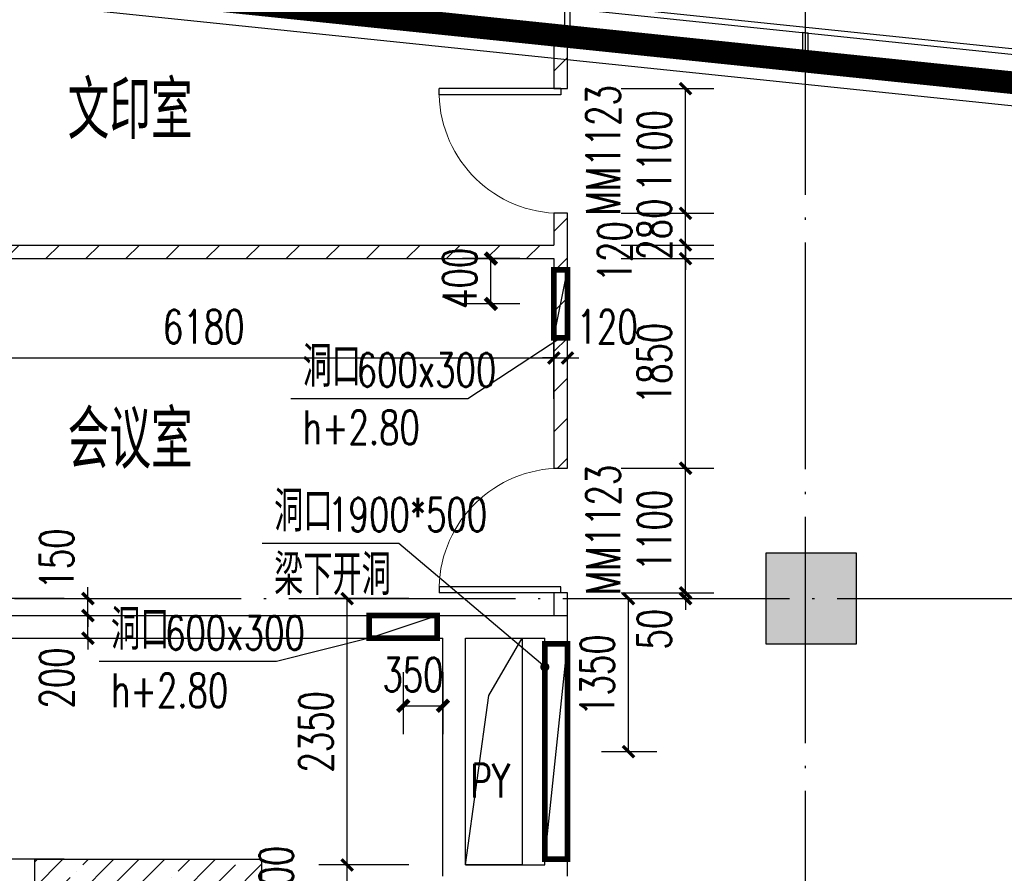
# Model space of a CAD drawing. Extents: x 797781 to 1255204, y 21234 to 1024248.
# Tile 330 of 656: x 897975 to 906662, y 389500 to 397033. Entities that reach past the tile are written whole.
import ezdxf

# ---------------------------------------------------------------- set-up
doc = ezdxf.new("R2010")
doc.units = 0
doc.header["$LTSCALE"] = 1000
doc.header["$MEASUREMENT"] = 0
doc.linetypes.add('230303生产综合楼-平面图_t8$0$DOTE', pattern=[2.42, 2, -0.2, 0.02, -0.2])
doc.linetypes.add('__DASH', pattern=[0.35, 0.25, -0.1])
for name, color, linetype in [('230303生产综合楼-平面图_t8$0$3T_WOOD', 21, 'Continuous'), ('230303生产综合楼-平面图_t8$0$COLUMN', 40, 'Continuous'), ('230303生产综合楼-平面图_t8$0$CURTWALL', 4, 'Continuous'), ('230303生产综合楼-平面图_t8$0$DIM_LEAD', 3, 'Continuous'), ('230303生产综合楼-平面图_t8$0$DOTE', 1, '230303生产综合楼-平面图_t8$0$DOTE'), ('230303生产综合楼-平面图_t8$0$H-楼板留洞', 6, 'Continuous'), ('230303生产综合楼-平面图_t8$0$PUB_DIM', 3, 'Continuous'), ('230303生产综合楼-平面图_t8$0$PUB_HATCH', 8, 'Continuous'), ('230303生产综合楼-平面图_t8$0$PUB_TEXT', 7, 'Continuous'), ('230303生产综合楼-平面图_t8$0$WALL', 40, 'Continuous'), ('230303生产综合楼-平面图_t8$0$WALL-MOVE', 6, 'Continuous'), ('230303生产综合楼-平面图_t8$0$WINDOW', 4, 'Continuous'), ('230303生产综合楼-平面图_t8$0$WINDOW_TEXT', 7, 'Continuous'), ('230303生产综合楼-平面图_t8$0$条件', 7, 'Continuous'), ('230303生产综合楼-平面图_t8$0$板洞', 6, 'Continuous'), ('230303生产综合楼-平面图_t8$0$通风', 7, 'Continuous'), ('A-暖通提建筑洞口', 1, 'Continuous'), ('DIM_LEAD', 3, 'Continuous'), ('DUCT-新风设备标注', 3, 'Continuous'), ('PUB_DIM', 3, 'Continuous'), ('PUB_HATCH', 8, 'Continuous'), ('PUB_TEXT', 7, 'Continuous')]:
    doc.layers.add(name, color=color, linetype=linetype)
doc.styles.add('230303生产综合楼-平面图_t8$0$_TCH_DIM', font='SIMPLEX', dxfattribs={"bigfont": 'GBCBIG'})
doc.styles.add('230303生产综合楼-平面图_T8$0$_TCH_DIM_T3', font='SIMPLEX', dxfattribs={"width": 0.705882, "bigfont": 'GBCBIG'})
doc.styles.add('230303生产综合楼-平面图_t8$0$_TCH_WINDOW', font='SIMPLEX', dxfattribs={"height": 3.5, "bigfont": 'GBCBIG'})
doc.styles.add('_TCH_DIM', font='SIMPLEX', dxfattribs={"bigfont": 'GBCBIG'})
doc.styles.add('_TCH_DIM_T3', font='SIMPLEX', dxfattribs={"width": 0.705882, "bigfont": 'GBCBIG'})
doc.dimstyles.new('230303生产综合楼-平面图_T8$0$_TCH_ARCH&&100', dxfattribs={"dimtxt": 297.5, "dimasz": 100, "dimexe": 250, "dimexo": 300, "dimgap": 126.25, "dimtad": 1, "dimdec": 0, "dimzin": 0, "dimdsep": 46, "dimtxsty": '230303生产综合楼-平面图_T8$0$_TCH_DIM_T3', "dimblk": '230303生产综合楼-平面图_t8$0$_ArchTick', "dimcen": 0.09, "dimclrt": 7, "dimazin": 2, "dimtfac": 1, "dimtdec": 0, "dimtix": 1, "dimtmove": 2, "dimatfit": 3, "dimfxl": 1, "dimtolj": 1, "dimtzin": 0, "dimarcsym": 0})
doc.dimstyles.new('_TCH_ARCH&&100', dxfattribs={"dimtxt": 297.5, "dimasz": 100, "dimexe": 250, "dimexo": 300, "dimgap": 126.25, "dimtad": 1, "dimdec": 0, "dimzin": 0, "dimdsep": 46, "dimtxsty": '_TCH_DIM_T3', "dimblk": 'ARCHTICK', "dimcen": 0.09, "dimclrt": 7, "dimazin": 2, "dimtfac": 1, "dimtdec": 0, "dimtix": 1, "dimtmove": 2, "dimatfit": 3, "dimfxl": 1, "dimtolj": 1, "dimtzin": 0, "dimarcsym": 0})
pattern_1 = [(45, (0, 179.5), (-176.776766, 176.776766), [])]

# ---------------------------------------------------------------- blocks, each defined once
blk = doc.blocks.new('AQ3')
at = {"color": 6, "linetype": '__DASH', "ltscale": 4, "const_width": 200}
blk.add_lwpolyline([(1087271.3, 374617.5), (1087271.3, 380268), (1112805.7, 377617.5), (1180371.3, 377617.5), (1180371.3, 374617.5)], dxfattribs=at)
blk = doc.blocks.new('_ArchTick')
at = {"color": 0, "linetype": 'ByBlock', "const_width": 0.4}
blk.add_lwpolyline([(-0.5, -0.5), (0.5, 0.5)], dxfattribs=at)
blk = doc.blocks.new('*D6585')
at = {"layer": 'Defpoints', "color": 0, "transparency": 16777216}
for p in [(716017.8, 391755.7), (716367.8, 391755.7), (716367.8, 391160.2)]:
    blk.add_point(p, dxfattribs=at)
at = {"layer": 'PUB_DIM', "color": 0, "lineweight": -2, "transparency": 16777216}
for p, q in [((716017.8, 391455.7), (716017.8, 390910.2)), ((716367.8, 391455.7), (716367.8, 390910.2)), ((716017.8, 391160.2), (716367.8, 391160.2))]:
    blk.add_line(p, q, dxfattribs=at)
at = {"layer": 'PUB_DIM', "color": 0, "lineweight": -2, "transparency": 16777216, "xscale": 100, "yscale": 100, "zscale": 100, "rotation": 180}
blk.add_blockref('_ArchTick', (716017.8, 391160.2), dxfattribs=at)
at = {"layer": 'PUB_DIM', "color": 0, "lineweight": -2, "transparency": 16777216, "xscale": 100, "yscale": 100, "zscale": 100}
blk.add_blockref('_ArchTick', (716367.8, 391160.2), dxfattribs=at)
at = {"layer": 'PUB_DIM', "color": 7, "transparency": 16777216, "insert": (716104.3, 391435.2), "char_height": 297.5, "attachment_point": 5, "style": '_TCH_DIM_T3'}
blk.add_mtext('\\A1;350', dxfattribs=at)
blk = doc.blocks.new('*D6586')
at = {"layer": 'Defpoints', "color": 0, "transparency": 16777216}
for p in [(716792.5, 395105.7), (717347.8, 395105.7), (717347.8, 394705.7)]:
    blk.add_point(p, dxfattribs=at)
at = {"layer": 'PUB_DIM', "color": 0, "lineweight": -2, "transparency": 16777216}
for p, q in [((717047.8, 395105.7), (716542.5, 395105.7)), ((716792.5, 394705.7), (716792.5, 395105.7)), ((717047.8, 394705.7), (716542.5, 394705.7))]:
    blk.add_line(p, q, dxfattribs=at)
at = {"layer": 'PUB_DIM', "color": 0, "lineweight": -2, "transparency": 16777216, "xscale": 100, "yscale": 100, "zscale": 100}
for p, rotation in [((716792.5, 395105.7), 90), ((716792.5, 394705.7), 270)]:
    blk.add_blockref('_ArchTick', p, dxfattribs=dict(at, rotation=rotation))
at = {"layer": 'PUB_DIM', "color": 7, "transparency": 16777216, "insert": (716517.5, 394931.7), "char_height": 297.5, "attachment_point": 5, "rotation": 90, "style": '_TCH_DIM_T3'}
blk.add_mtext('\\A1;400', dxfattribs=at)
blk = doc.blocks.new('230303生产综合楼-平面图_t8$0$_ArchTick')
at = {"color": 0, "linetype": 'ByBlock', "const_width": 0.3}
blk.add_lwpolyline([(-0.5, -0.5), (0.5, 0.5)], dxfattribs=at)
blk = doc.blocks.new('*D6467')
at = {"layer": '230303生产综合楼-平面图_t8$0$PUB_DIM', "color": 0, "lineweight": -2, "transparency": 16777216}
for p, q in [((1089013.5, 183828.4), (1089501.4, 183828.4)), ((1089251.4, 182478.3), (1089251.4, 183828.4)), ((1089013.5, 182478.3), (1089501.4, 182478.3))]:
    blk.add_line(p, q, dxfattribs=at)
at = {"layer": 'Defpoints', "color": 0, "transparency": 16777216}
for p in [(1088713.5, 183828.4), (1089251.4, 183828.4), (1088713.5, 182478.3)]:
    blk.add_point(p, dxfattribs=at)
at = {"layer": '230303生产综合楼-平面图_t8$0$PUB_DIM', "color": 0, "lineweight": -2, "transparency": 16777216, "xscale": 100, "yscale": 100, "zscale": 100}
for p, rotation in [((1089251.4, 183828.4), 90), ((1089251.4, 182478.3), 270)]:
    blk.add_blockref('230303生产综合楼-平面图_t8$0$_ArchTick', p, dxfattribs=dict(at, rotation=rotation))
at = {"layer": '230303生产综合楼-平面图_t8$0$PUB_DIM', "color": 7, "transparency": 16777216, "insert": (1088976.4, 183153.4), "char_height": 297.5, "attachment_point": 5, "rotation": 90, "style": '230303生产综合楼-平面图_T8$0$_TCH_DIM_T3'}
blk.add_mtext('\\A1;1350', dxfattribs=at)
blk = doc.blocks.new('230303生产综合楼-平面图_t8$0$3WLGJ')
at = {"layer": '230303生产综合楼-平面图_t8$0$3T_WOOD'}
for points in [[(1026191.3, 197530.8), (1026141.3, 197536.1), (1026141.3, 197282.5), (1026191.3, 197277.2)], [(1028291.3, 197312.9), (1028241.3, 197318.1), (1028241.3, 197064.5), (1028291.3, 197059.3)]]:
    blk.add_lwpolyline(points, close=True, dxfattribs=at)
blk.add_lwpolyline([(1028266.3, 197315.5), (1028266.3, 197365.8)], dxfattribs=at)
blk = doc.blocks.new('*D1636')
at = {"layer": 'Defpoints', "color": 0, "transparency": 16777216}
for p in [(897834.7, 389624.3), (898666.8, 389624.3), (898666.8, 385124.3)]:
    blk.add_point(p, dxfattribs=at)
at = {"layer": 'PUB_DIM', "color": 0, "lineweight": -2, "transparency": 16777216}
for p, q in [((898366.8, 389624.3), (897584.7, 389624.3)), ((897834.7, 385124.3), (897834.7, 389624.3)), ((898366.8, 385124.3), (897584.7, 385124.3))]:
    blk.add_line(p, q, dxfattribs=at)
at = {"layer": 'PUB_DIM', "color": 0, "lineweight": -2, "transparency": 16777216, "xscale": 100, "yscale": 100, "zscale": 100}
for p, rotation in [((897834.7, 389624.3), 90), ((897834.7, 385124.3), 270)]:
    blk.add_blockref('_ArchTick', p, dxfattribs=dict(at, rotation=rotation))
at = {"layer": 'PUB_DIM', "color": 7, "transparency": 16777216, "insert": (897559.7, 387374.3), "char_height": 297.5, "attachment_point": 5, "rotation": 90, "style": '_TCH_DIM_T3'}
blk.add_mtext('\\A1;4500', dxfattribs=at)
blk = doc.blocks.new('*D1637')
at = {"layer": 'Defpoints', "color": 0, "transparency": 16777216}
for p in [(897834.7, 391924.2), (898666.8, 391924.2), (898666.8, 389624.3)]:
    blk.add_point(p, dxfattribs=at)
at = {"layer": 'PUB_DIM', "color": 0, "lineweight": -2, "transparency": 16777216}
for p, q in [((898366.8, 391924.2), (897584.7, 391924.2)), ((897834.7, 389624.3), (897834.7, 391924.2)), ((898366.8, 389624.3), (897584.7, 389624.3))]:
    blk.add_line(p, q, dxfattribs=at)
at = {"layer": 'PUB_DIM', "color": 0, "lineweight": -2, "transparency": 16777216, "xscale": 100, "yscale": 100, "zscale": 100}
for p, rotation in [((897834.7, 391924.2), 90), ((897834.7, 389624.3), 270)]:
    blk.add_blockref('_ArchTick', p, dxfattribs=dict(at, rotation=rotation))
at = {"layer": 'PUB_DIM', "color": 7, "transparency": 16777216, "insert": (897559.7, 390774.3), "char_height": 297.5, "attachment_point": 5, "rotation": 90, "style": '_TCH_DIM_T3'}
blk.add_mtext('\\A1;2300', dxfattribs=at)
blk = doc.blocks.new('*D1743')
at = {"layer": '230303生产综合楼-平面图_t8$0$PUB_DIM', "color": 0, "lineweight": -2, "transparency": 16777216}
for p, q in [((896508, 393686.5), (896508, 394298)), ((902688, 393686.5), (902688, 394298)), ((896508, 394048), (902688, 394048))]:
    blk.add_line(p, q, dxfattribs=at)
at = {"layer": 'Defpoints', "color": 0, "transparency": 16777216}
for p in [(902688, 394048), (896508, 393386.5), (902688, 393386.5)]:
    blk.add_point(p, dxfattribs=at)
at = {"layer": '230303生产综合楼-平面图_t8$0$PUB_DIM', "color": 0, "lineweight": -2, "transparency": 16777216, "xscale": 100, "yscale": 100, "zscale": 100, "rotation": 180}
blk.add_blockref('230303生产综合楼-平面图_t8$0$_ArchTick', (896508, 394048), dxfattribs=at)
at = {"layer": '230303生产综合楼-平面图_t8$0$PUB_DIM', "color": 0, "lineweight": -2, "transparency": 16777216, "xscale": 100, "yscale": 100, "zscale": 100}
blk.add_blockref('230303生产综合楼-平面图_t8$0$_ArchTick', (902688, 394048), dxfattribs=at)
at = {"layer": '230303生产综合楼-平面图_t8$0$PUB_DIM', "color": 7, "transparency": 16777216, "insert": (899598, 394323), "char_height": 297.5, "attachment_point": 5, "style": '230303生产综合楼-平面图_T8$0$_TCH_DIM_T3'}
blk.add_mtext('\\A1;6180', dxfattribs=at)
blk = doc.blocks.new('*D1744')
at = {"layer": '230303生产综合楼-平面图_t8$0$PUB_DIM', "color": 0, "lineweight": -2, "transparency": 16777216}
for p, q in [((902688, 393686.5), (902688, 394298)), ((902808, 393686.5), (902808, 394298)), ((902688, 394048), (902588, 394048)), ((902688, 394048), (902808, 394048)), ((902808, 394048), (902908, 394048))]:
    blk.add_line(p, q, dxfattribs=at)
at = {"layer": 'Defpoints', "color": 0, "transparency": 16777216}
for p in [(902808, 394048), (902688, 393386.5), (902808, 393386.5)]:
    blk.add_point(p, dxfattribs=at)
at = {"layer": '230303生产综合楼-平面图_t8$0$PUB_DIM', "color": 0, "lineweight": -2, "transparency": 16777216, "xscale": 100, "yscale": 100, "zscale": 100}
blk.add_blockref('230303生产综合楼-平面图_t8$0$_ArchTick', (902688, 394048), dxfattribs=at)
at = {"layer": '230303生产综合楼-平面图_t8$0$PUB_DIM', "color": 0, "lineweight": -2, "transparency": 16777216, "xscale": 100, "yscale": 100, "zscale": 100, "rotation": 180}
blk.add_blockref('230303生产综合楼-平面图_t8$0$_ArchTick', (902808, 394048), dxfattribs=at)
at = {"layer": '230303生产综合楼-平面图_t8$0$PUB_DIM', "color": 7, "transparency": 16777216, "insert": (903158, 394323), "char_height": 297.5, "attachment_point": 5, "style": '230303生产综合楼-平面图_T8$0$_TCH_DIM_T3'}
blk.add_mtext('\\A1;120', dxfattribs=at)
blk = doc.blocks.new('*D1831')
at = {"layer": '230303生产综合楼-平面图_t8$0$PUB_DIM', "color": 0, "lineweight": -2, "transparency": 16777216}
for p, q in [((898576.4, 391774.2), (898576.4, 391874.2)), ((898576.4, 391574.2), (898576.4, 391774.2)), ((898587.9, 391774.2), (898826.4, 391774.2)), ((898576.4, 391574.2), (898576.4, 391474.2)), ((898587.9, 391574.2), (898826.4, 391574.2))]:
    blk.add_line(p, q, dxfattribs=at)
at = {"layer": 'Defpoints', "color": 0, "transparency": 16777216}
for p in [(898287.9, 391774.2), (898576.4, 391774.2), (898287.9, 391574.2)]:
    blk.add_point(p, dxfattribs=at)
at = {"layer": '230303生产综合楼-平面图_t8$0$PUB_DIM', "color": 0, "lineweight": -2, "transparency": 16777216, "xscale": 100, "yscale": 100, "zscale": 100}
for p, rotation in [((898576.4, 391774.2), 270), ((898576.4, 391574.2), 90)]:
    blk.add_blockref('230303生产综合楼-平面图_t8$0$_ArchTick', p, dxfattribs=dict(at, rotation=rotation))
at = {"layer": '230303生产综合楼-平面图_t8$0$PUB_DIM', "color": 7, "transparency": 16777216, "insert": (898301.4, 391224.2), "char_height": 297.5, "attachment_point": 5, "rotation": 90, "style": '230303生产综合楼-平面图_T8$0$_TCH_DIM_T3'}
blk.add_mtext('\\A1;200', dxfattribs=at)
blk = doc.blocks.new('*D1832')
at = {"layer": '230303生产综合楼-平面图_t8$0$PUB_DIM', "color": 0, "lineweight": -2, "transparency": 16777216}
for p, q in [((898576.4, 391924.2), (898576.4, 392024.2)), ((898576.4, 391774.2), (898576.4, 391924.2)), ((898587.9, 391924.2), (898826.4, 391924.2)), ((898576.4, 391774.2), (898576.4, 391674.2)), ((898587.9, 391774.2), (898826.4, 391774.2))]:
    blk.add_line(p, q, dxfattribs=at)
at = {"layer": 'Defpoints', "color": 0, "transparency": 16777216}
for p in [(898287.9, 391924.2), (898576.4, 391924.2), (898287.9, 391774.2)]:
    blk.add_point(p, dxfattribs=at)
at = {"layer": '230303生产综合楼-平面图_t8$0$PUB_DIM', "color": 0, "lineweight": -2, "transparency": 16777216, "xscale": 100, "yscale": 100, "zscale": 100}
for p, rotation in [((898576.4, 391924.2), 270), ((898576.4, 391774.2), 90)]:
    blk.add_blockref('230303生产综合楼-平面图_t8$0$_ArchTick', p, dxfattribs=dict(at, rotation=rotation))
at = {"layer": '230303生产综合楼-平面图_t8$0$PUB_DIM', "color": 7, "transparency": 16777216, "insert": (898301.4, 392274.2), "char_height": 297.5, "attachment_point": 5, "rotation": 90, "style": '230303生产综合楼-平面图_T8$0$_TCH_DIM_T3'}
blk.add_mtext('\\A1;150', dxfattribs=at)
blk = doc.blocks.new('*D1835')
at = {"layer": '230303生产综合楼-平面图_t8$0$PUB_DIM', "color": 0, "lineweight": -2, "transparency": 16777216}
for p, q in [((900863.8, 389574.2), (900863.8, 389674.2)), ((901408, 389574.2), (900613.8, 389574.2)), ((900863.8, 389374.2), (900863.8, 389574.2)), ((901408, 389374.2), (900613.8, 389374.2)), ((900863.8, 389374.2), (900863.8, 389274.2))]:
    blk.add_line(p, q, dxfattribs=at)
at = {"layer": 'Defpoints', "color": 0, "transparency": 16777216}
for p in [(900863.8, 389574.2), (901708, 389574.2), (901708, 389374.2)]:
    blk.add_point(p, dxfattribs=at)
at = {"layer": '230303生产综合楼-平面图_t8$0$PUB_DIM', "color": 0, "lineweight": -2, "transparency": 16777216, "xscale": 100, "yscale": 100, "zscale": 100}
for p, rotation in [((900863.8, 389574.2), 270), ((900863.8, 389374.2), 90)]:
    blk.add_blockref('230303生产综合楼-平面图_t8$0$_ArchTick', p, dxfattribs=dict(at, rotation=rotation))
at = {"layer": '230303生产综合楼-平面图_t8$0$PUB_DIM', "color": 7, "transparency": 16777216, "insert": (900238.8, 389474.2), "char_height": 297.5, "attachment_point": 5, "rotation": 90, "style": '230303生产综合楼-平面图_T8$0$_TCH_DIM_T3'}
blk.add_mtext('\\A1;200', dxfattribs=at)
blk = doc.blocks.new('*D1836')
at = {"layer": '230303生产综合楼-平面图_t8$0$PUB_DIM', "color": 0, "lineweight": -2, "transparency": 16777216}
for p, q in [((901408, 391924.2), (900613.8, 391924.2)), ((900863.8, 389574.2), (900863.8, 391924.2)), ((901408, 389574.2), (900613.8, 389574.2))]:
    blk.add_line(p, q, dxfattribs=at)
at = {"layer": 'Defpoints', "color": 0, "transparency": 16777216}
for p in [(900863.8, 391924.2), (901708, 391924.2), (901708, 389574.2)]:
    blk.add_point(p, dxfattribs=at)
at = {"layer": '230303生产综合楼-平面图_t8$0$PUB_DIM', "color": 0, "lineweight": -2, "transparency": 16777216, "xscale": 100, "yscale": 100, "zscale": 100}
for p, rotation in [((900863.8, 391924.2), 90), ((900863.8, 389574.2), 270)]:
    blk.add_blockref('230303生产综合楼-平面图_t8$0$_ArchTick', p, dxfattribs=dict(at, rotation=rotation))
at = {"layer": '230303生产综合楼-平面图_t8$0$PUB_DIM', "color": 7, "transparency": 16777216, "insert": (900588.8, 390749.2), "char_height": 297.5, "attachment_point": 5, "rotation": 90, "style": '230303生产综合楼-平面图_T8$0$_TCH_DIM_T3'}
blk.add_mtext('\\A1;2350', dxfattribs=at)
blk = doc.blocks.new('*D1840')
at = {"layer": '230303生产综合楼-平面图_t8$0$PUB_DIM', "color": 0, "lineweight": -2, "transparency": 16777216}
for p, q in [((903849.9, 391974.2), (903849.9, 392074.2)), ((903280.7, 391974.2), (904099.9, 391974.2)), ((903280.7, 391924.2), (904099.9, 391924.2)), ((903849.9, 391924.2), (903849.9, 391974.2)), ((903849.9, 391924.2), (903849.9, 391824.2))]:
    blk.add_line(p, q, dxfattribs=at)
at = {"layer": 'Defpoints', "color": 0, "transparency": 16777216}
for p in [(902980.7, 391974.2), (902980.7, 391924.2), (903849.9, 391974.2)]:
    blk.add_point(p, dxfattribs=at)
at = {"layer": '230303生产综合楼-平面图_t8$0$PUB_DIM', "color": 0, "lineweight": -2, "transparency": 16777216, "xscale": 100, "yscale": 100, "zscale": 100}
for p, rotation in [((903849.9, 391974.2), 270), ((903849.9, 391924.2), 90)]:
    blk.add_blockref('230303生产综合楼-平面图_t8$0$_ArchTick', p, dxfattribs=dict(at, rotation=rotation))
at = {"layer": '230303生产综合楼-平面图_t8$0$PUB_DIM', "color": 7, "transparency": 16777216, "insert": (903574.9, 391654.2), "char_height": 297.5, "attachment_point": 5, "rotation": 90, "style": '230303生产综合楼-平面图_T8$0$_TCH_DIM_T3'}
blk.add_mtext('\\A1;50', dxfattribs=at)
blk = doc.blocks.new('*D1841')
at = {"layer": '230303生产综合楼-平面图_t8$0$PUB_DIM', "color": 0, "lineweight": -2, "transparency": 16777216}
for p, q in [((903280.7, 393074.2), (904099.9, 393074.2)), ((903849.9, 391974.2), (903849.9, 393074.2)), ((903280.7, 391974.2), (904099.9, 391974.2))]:
    blk.add_line(p, q, dxfattribs=at)
at = {"layer": 'Defpoints', "color": 0, "transparency": 16777216}
for p in [(902980.7, 393074.2), (903849.9, 393074.2), (902980.7, 391974.2)]:
    blk.add_point(p, dxfattribs=at)
at = {"layer": '230303生产综合楼-平面图_t8$0$PUB_DIM', "color": 0, "lineweight": -2, "transparency": 16777216, "xscale": 100, "yscale": 100, "zscale": 100}
for p, rotation in [((903849.9, 393074.2), 90), ((903849.9, 391974.2), 270)]:
    blk.add_blockref('230303生产综合楼-平面图_t8$0$_ArchTick', p, dxfattribs=dict(at, rotation=rotation))
at = {"layer": '230303生产综合楼-平面图_t8$0$PUB_DIM', "color": 7, "transparency": 16777216, "insert": (903574.9, 392524.2), "char_height": 297.5, "attachment_point": 5, "rotation": 90, "style": '230303生产综合楼-平面图_T8$0$_TCH_DIM_T3'}
blk.add_mtext('\\A1;1100', dxfattribs=at)
blk = doc.blocks.new('*D1842')
at = {"layer": '230303生产综合楼-平面图_t8$0$PUB_DIM', "color": 0, "lineweight": -2, "transparency": 16777216}
for p, q in [((903280.7, 394924.2), (904099.9, 394924.2)), ((903849.9, 393074.2), (903849.9, 394924.2)), ((903280.7, 393074.2), (904099.9, 393074.2))]:
    blk.add_line(p, q, dxfattribs=at)
at = {"layer": 'Defpoints', "color": 0, "transparency": 16777216}
for p in [(902980.7, 394924.2), (903849.9, 394924.2), (902980.7, 393074.2)]:
    blk.add_point(p, dxfattribs=at)
at = {"layer": '230303生产综合楼-平面图_t8$0$PUB_DIM', "color": 0, "lineweight": -2, "transparency": 16777216, "xscale": 100, "yscale": 100, "zscale": 100}
for p, rotation in [((903849.9, 394924.2), 90), ((903849.9, 393074.2), 270)]:
    blk.add_blockref('230303生产综合楼-平面图_t8$0$_ArchTick', p, dxfattribs=dict(at, rotation=rotation))
at = {"layer": '230303生产综合楼-平面图_t8$0$PUB_DIM', "color": 7, "transparency": 16777216, "insert": (903574.9, 393999.2), "char_height": 297.5, "attachment_point": 5, "rotation": 90, "style": '230303生产综合楼-平面图_T8$0$_TCH_DIM_T3'}
blk.add_mtext('\\A1;1850', dxfattribs=at)
blk = doc.blocks.new('*D1843')
at = {"layer": '230303生产综合楼-平面图_t8$0$PUB_DIM', "color": 0, "lineweight": -2, "transparency": 16777216}
for p, q in [((903849.9, 395044.2), (903849.9, 395144.2)), ((903280.7, 395044.2), (904099.9, 395044.2)), ((903849.9, 394924.2), (903849.9, 395044.2)), ((903280.7, 394924.2), (904099.9, 394924.2)), ((903849.9, 394924.2), (903849.9, 394824.2))]:
    blk.add_line(p, q, dxfattribs=at)
at = {"layer": 'Defpoints', "color": 0, "transparency": 16777216}
for p in [(902980.7, 395044.2), (903849.9, 395044.2), (902980.7, 394924.2)]:
    blk.add_point(p, dxfattribs=at)
at = {"layer": '230303生产综合楼-平面图_t8$0$PUB_DIM', "color": 0, "lineweight": -2, "transparency": 16777216, "xscale": 100, "yscale": 100, "zscale": 100}
for p, rotation in [((903849.9, 395044.2), 270), ((903849.9, 394924.2), 90)]:
    blk.add_blockref('230303生产综合楼-平面图_t8$0$_ArchTick', p, dxfattribs=dict(at, rotation=rotation))
at = {"layer": '230303生产综合楼-平面图_t8$0$PUB_DIM', "color": 7, "transparency": 16777216, "insert": (903224.9, 394984.2), "char_height": 297.5, "attachment_point": 5, "rotation": 90, "style": '230303生产综合楼-平面图_T8$0$_TCH_DIM_T3'}
blk.add_mtext('\\A1;120', dxfattribs=at)
blk = doc.blocks.new('*D1844')
at = {"layer": '230303生产综合楼-平面图_t8$0$PUB_DIM', "color": 0, "lineweight": -2, "transparency": 16777216}
for p, q in [((903849.9, 395324.2), (903849.9, 395424.2)), ((903280.7, 395324.2), (904099.9, 395324.2)), ((903849.9, 395044.2), (903849.9, 395324.2)), ((903280.7, 395044.2), (904099.9, 395044.2)), ((903849.9, 395044.2), (903849.9, 394944.2))]:
    blk.add_line(p, q, dxfattribs=at)
at = {"layer": 'Defpoints', "color": 0, "transparency": 16777216}
for p in [(902980.7, 395324.2), (903849.9, 395324.2), (902980.7, 395044.2)]:
    blk.add_point(p, dxfattribs=at)
at = {"layer": '230303生产综合楼-平面图_t8$0$PUB_DIM', "color": 0, "lineweight": -2, "transparency": 16777216, "xscale": 100, "yscale": 100, "zscale": 100}
for p, rotation in [((903849.9, 395324.2), 270), ((903849.9, 395044.2), 90)]:
    blk.add_blockref('230303生产综合楼-平面图_t8$0$_ArchTick', p, dxfattribs=dict(at, rotation=rotation))
at = {"layer": '230303生产综合楼-平面图_t8$0$PUB_DIM', "color": 7, "transparency": 16777216, "insert": (903574.9, 395184.2), "char_height": 297.5, "attachment_point": 5, "rotation": 90, "style": '230303生产综合楼-平面图_T8$0$_TCH_DIM_T3'}
blk.add_mtext('\\A1;280', dxfattribs=at)
blk = doc.blocks.new('*D1845')
at = {"layer": '230303生产综合楼-平面图_t8$0$PUB_DIM', "color": 0, "lineweight": -2, "transparency": 16777216}
for p, q in [((903280.7, 396424.2), (904099.9, 396424.2)), ((903849.9, 395324.2), (903849.9, 396424.2)), ((903280.7, 395324.2), (904099.9, 395324.2))]:
    blk.add_line(p, q, dxfattribs=at)
at = {"layer": 'Defpoints', "color": 0, "transparency": 16777216}
for p in [(902980.7, 396424.2), (903849.9, 396424.2), (902980.7, 395324.2)]:
    blk.add_point(p, dxfattribs=at)
at = {"layer": '230303生产综合楼-平面图_t8$0$PUB_DIM', "color": 0, "lineweight": -2, "transparency": 16777216, "xscale": 100, "yscale": 100, "zscale": 100}
for p, rotation in [((903849.9, 396424.2), 90), ((903849.9, 395324.2), 270)]:
    blk.add_blockref('230303生产综合楼-平面图_t8$0$_ArchTick', p, dxfattribs=dict(at, rotation=rotation))
at = {"layer": '230303生产综合楼-平面图_t8$0$PUB_DIM', "color": 7, "transparency": 16777216, "insert": (903574.9, 395874.2), "char_height": 297.5, "attachment_point": 5, "rotation": 90, "style": '230303生产综合楼-平面图_T8$0$_TCH_DIM_T3'}
blk.add_mtext('\\A1;1100', dxfattribs=at)
blk = doc.blocks.new('230303生产综合楼-平面图_t8$0$$DorLib2D$00000001')
for p, q in [((0.45, 0.975), (0.5, 0.975)), ((0.45, 0), (0.45, 0.975)), ((0.5, 0), (0.5, 0.975)), ((0.5, 0), (0.45, 0))]:
    blk.add_line(p, q)
at = {"lineweight": 13}
blk.add_arc((0.475, 0), 0.975, 91.46928, 180, dxfattribs=at)
blk = doc.blocks.new('_FZH')
blk.add_lwpolyline([(-0.5, -0.5), (0.5, -0.5), (0.5, 0.5), (-0.5, 0.5)], close=True)
at = {"layer": 'PUB_HATCH'}
blk.add_solid([(-0.5, -0.5), (0.5, -0.5), (-0.5, 0.5), (0.5, 0.5)], dxfattribs=at)
blk = doc.blocks.new('3FND33')
at = {"layer": 'A-暖通提建筑洞口', "const_width": 50}
for points in [[(717467.8, 395005.7), (717467.8, 394405.7), (717347.8, 394405.7), (717347.8, 395005.7)], [(716317.8, 391755.7), (715717.8, 391755.7), (715717.8, 391955.7), (716317.8, 391955.7)]]:
    blk.add_lwpolyline(points, close=True, dxfattribs=at)
at = {"layer": 'A-暖通提建筑洞口'}
for points in [[(717347.8, 394405.7), (717467.8, 395005.7)], [(715717.8, 391755.7), (716317.8, 391955.7)]]:
    blk.add_lwpolyline(points, dxfattribs=at)
at = {"layer": 'DIM_LEAD'}
for p, q in [((717407.8, 394405.7), (716589, 393869.8)), ((716589, 393869.8), (715025.5, 393869.8)), ((715717.8, 391755.7), (714899, 391549.4)), ((714899, 391549.4), (713335.5, 391549.4))]:
    blk.add_line(p, q, dxfattribs=at)
at = {"layer": 'PUB_TEXT', "style": '_TCH_DIM'}
for p in [(715130.5, 393974.8), (713440.5, 391654.4)]:
    blk.add_text('洞口', height=357.45, dxfattribs=at).set_placement(p)
at = {"layer": 'PUB_TEXT', "style": '_TCH_DIM', "width": 0.705882}
for s, p in [('600x300', (715607.1, 393974.8)), ('h+2.80', (715130.5, 393467.3)), ('600x300', (713917.1, 391654.4)), ('h+2.80', (713440.5, 391146.9))]:
    blk.add_text(s, height=297.5, dxfattribs=at).set_placement(p)
at = {"layer": 'PUB_DIM'}
for base, p1, p2, angle, picture, middle in [((716792.5, 395105.7), (717347.8, 394705.7), (717347.8, 395105.7), 90, '*D6586', (716517.5, 394931.7)), ((716367.8, 391160.2), (716017.8, 391755.7), (716367.8, 391755.7), 360, '*D6585', (716104.3, 391435.2))]:
    dim = blk.add_linear_dim(base=base, p1=p1, p2=p2, angle=angle, dimstyle='_TCH_ARCH&&100', dxfattribs=at)
    dim.commit()
    dim.dimension.update_dxf_attribs({"geometry": picture, "text_midpoint": middle, "dimtype": 161})
blk = doc.blocks.new('230303生产综合楼-平面图_t8$0$3FND')
at = {"layer": '230303生产综合楼-平面图_t8$0$DIM_LEAD'}
for p, q in [((1087225.5, 184315.8), (1086020.2, 184315.8)), ((1088513.5, 183225.4), (1087225.5, 184315.8))]:
    blk.add_line(p, q, dxfattribs=at)
at = {"layer": '230303生产综合楼-平面图_t8$0$DIM_LEAD', "const_width": 40}
blk.add_lwpolyline([(1088528.8, 183212.5, 1), (1088498.3, 183238.4, 1)], format="xyb", close=True, dxfattribs=at)
at = {"layer": '230303生产综合楼-平面图_t8$0$条件', "color": 1}
blk.add_lwpolyline([(1088513.5, 181528.3), (1088713.5, 183428.3)], dxfattribs=at)
at = {"layer": '230303生产综合楼-平面图_t8$0$通风', "color": 1, "const_width": 50}
blk.add_lwpolyline([(1088513.5, 181528.3), (1088513.5, 183428.3), (1088713.5, 183428.3), (1088713.5, 181528.3)], close=True, dxfattribs=at)
at = {"layer": '230303生产综合楼-平面图_t8$0$PUB_TEXT', "style": '230303生产综合楼-平面图_t8$0$_TCH_DIM'}
for s, p in [('梁下开洞', (1082763.1, 187861.6)), ('洞口', (1086125.2, 184420.8)), ('梁下开洞', (1086125.2, 183860.8))]:
    blk.add_text(s, height=357.45, dxfattribs=at).set_placement(p)
at = {"layer": '230303生产综合楼-平面图_t8$0$PUB_TEXT', "style": '230303生产综合楼-平面图_t8$0$_TCH_DIM', "width": 0.705882}
blk.add_text('1900*500', height=297.5, dxfattribs=at).set_placement((1086601.8, 184420.8))
at = {"layer": '230303生产综合楼-平面图_t8$0$PUB_DIM'}
dim = blk.add_aligned_dim(p1=(1088713.5, 182478.3), p2=(1088713.5, 183828.4), distance=-537.9, dimstyle='230303生产综合楼-平面图_T8$0$_TCH_ARCH&&100', dxfattribs=at)
dim.commit()
dim.dimension.update_dxf_attribs({"geometry": '*D6467', "text_midpoint": (1088976.4, 183153.4)})

msp = doc.modelspace()

# ---------------------------------------------------------------- hatches: boundary and pattern name
at = {"layer": '230303生产综合楼-平面图_t8$0$PUB_HATCH'}
h = msp.add_hatch(dxfattribs=at)
h.set_pattern_fill('普通砖', color=256, scale=100, style=0)
h.set_pattern_definition(pattern_1)
h.paths.add_polyline_path([(902688, 396885.5), (902688, 396424.2), (902808, 396424.2), (902808, 396885.5)])
h = msp.add_hatch(dxfattribs=at)
h.set_pattern_fill('普通砖', color=256, scale=100, style=0)
h.set_pattern_definition(pattern_1)
h.paths.add_polyline_path([(902808, 394984.2), (902808, 395324.2), (902688, 395324.2), (902688, 395044.2), (902728, 394984.2)])
h = msp.add_hatch(dxfattribs=at)
h.set_pattern_fill('普通砖', color=256, scale=100, style=0)
h.set_pattern_definition(pattern_1)
h.paths.add_polyline_path([(896298, 395004.2), (896298, 394924.2), (902688, 394924.2), (902728, 394984.2), (902688, 395044.2), (896358, 395044.2)])
h = msp.add_hatch(dxfattribs=at)
h.set_pattern_fill('普通砖', color=256, scale=100, style=0)
h.set_pattern_definition(pattern_1)
h.paths.add_polyline_path([(902688, 394924.2), (902688, 393074.2), (902808, 393074.2), (902808, 394984.2), (902728, 394984.2)])
h = msp.add_hatch(dxfattribs=at)
h.set_pattern_fill('普通砖', color=256, scale=100, style=0)
h.set_pattern_definition(pattern_1)
h.paths.add_polyline_path([(902808, 391774.2), (902808, 391974.2), (902688, 391974.2), (902688, 391774.2)])
at = {"layer": 'PUB_HATCH'}
h = msp.add_hatch(dxfattribs=at)
h.set_pattern_fill('ANSI35', color=256, scale=100)
h.set_pattern_definition([(45, (0, 0), (-224.5064, 224.5064), []), (45, (224.5, 0), (-224.5064, 224.5064), [396.875, -79.375, 0, -79.375])])
h.paths.add_polyline_path([(898108, 389624.3), (900108, 389624.3), (900108, 385124.3), (898108, 385124.3)])

# ---------------------------------------------------------------- linework, layer by layer
at = {"layer": '230303生产综合楼-平面图_t8$0$CURTWALL'}
for points in [[(925908, 371824.2), (921708, 371824.2), (895858, 374504.1), (895858, 397907.4), (921708, 395224.2), (989558, 395224.2), (989558, 371824.2), (959455.5, 371824.2)], [(925908, 371874.2), (921710.6, 371874.2), (895908, 374549.2), (895908, 397852), (921705.4, 395174.2), (989508, 395174.2), (989508, 371874.2), (959455.5, 371874.2)], [(925908, 372124.2), (921723.5, 372124.2), (896158, 374774.6), (896158, 397574.7), (921692.5, 394924.2), (989258, 394924.2), (989258, 372124.2), (959455.5, 372124.2)]]:
    msp.add_lwpolyline(points, dxfattribs=at)
at = {"layer": '230303生产综合楼-平面图_t8$0$DOTE'}
for p, q in [((904908, 364027.4), (904908, 397924.2)), ((895508, 391924.2), (989908, 391924.2))]:
    msp.add_line(p, q, dxfattribs=at)
at = {"layer": '230303生产综合楼-平面图_t8$0$H-楼板留洞'}
msp.add_lwpolyline([(901908, 391574.2), (902408, 391574.2), (902408, 389574.2), (901908, 389574.2)], close=True, dxfattribs=at)
at = {"layer": '230303生产综合楼-平面图_t8$0$PUB_HATCH', "color": 8}
msp.add_lwpolyline([(896358, 381424.2), (896358, 397352.9), (921682.1, 394724.2), (989058, 394724.2), (989058, 381424.2)], dxfattribs=at)
at = {"layer": '230303生产综合楼-平面图_t8$0$WALL'}
for p, q in [((896958, 391774.2), (901808, 391774.2)), ((901808, 391774.2), (902808, 391774.2)), ((902808, 389474.2), (902808, 391774.2)), ((896958, 391574.2), (901708, 391574.2)), ((901708, 389474.2), (901708, 391574.2)), ((901908, 391574.2), (902608, 391574.2)), ((901908, 389574.2), (901908, 391574.2)), ((902608, 389574.2), (902608, 391574.2)), ((901908, 389574.2), (902608, 389574.2))]:
    msp.add_line(p, q, dxfattribs=at)
at = {"layer": '230303生产综合楼-平面图_t8$0$WALL-MOVE'}
for p, q in [((902688, 396885.5), (902688, 396424.2)), ((902808, 396885.5), (902688, 396885.5)), ((902808, 396424.2), (902808, 396885.5)), ((902688, 396424.2), (902808, 396424.2)), ((902808, 395324.2), (902688, 395324.2)), ((902688, 395324.2), (902688, 395044.2)), ((902808, 394984.2), (902808, 395324.2)), ((896358, 395044.2), (902688, 395044.2)), ((902808, 393074.2), (902808, 394984.2)), ((896298, 394924.2), (902688, 394924.2)), ((902688, 394924.2), (902688, 393074.2)), ((902688, 393074.2), (902808, 393074.2)), ((902808, 391974.2), (902688, 391974.2)), ((902688, 391974.2), (902688, 391774.2)), ((902808, 391774.2), (902808, 391974.2)), ((902688, 391774.2), (902808, 391774.2))]:
    msp.add_line(p, q, dxfattribs=at)
at = {"layer": '230303生产综合楼-平面图_t8$0$板洞'}
msp.add_lwpolyline([(901908, 389574.2), (902112.7, 391068.4), (902408, 391574.2)], dxfattribs=at)
at = {"layer": 'DUCT-新风设备标注'}
msp.add_lwpolyline([(898108, 389624.3), (900108, 389624.3), (900108, 385124.3), (898108, 385124.3)], close=True, dxfattribs=at)

# ---------------------------------------------------------------- block references
for name, p in [('230303生产综合楼-平面图_t8$0$3WLGJ', (-123358.3, 199602.3)), ('AQ3', (-191113.3, 17306.7)), ('3FND33', (185340.2, -181.4))]:
    msp.add_blockref(name, p)
at = {"layer": '230303生产综合楼-平面图_t8$0$COLUMN', "xscale": 800, "yscale": 800, "zscale": 800, "rotation": 270}
msp.add_blockref('_FZH', (904958, 391924.2), dxfattribs=at)
at = {"layer": '230303生产综合楼-平面图_t8$0$WINDOW'}
ref = msp.add_blockref('230303生产综合楼-平面图_t8$0$$DorLib2D$00000001', (902748, 395874.2), dxfattribs=dict(at, xscale=1100, yscale=1100, zscale=120, rotation=89.99999996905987))
ref.add_attrib('A', 'MM1123', (903271.7, 395304.2), dxfattribs={"layer": '230303生产综合楼-平面图_t8$0$WINDOW_TEXT', "ltscale": 2, "height": 297.5, "rotation": 90, "style": '230303生产综合楼-平面图_t8$0$_TCH_WINDOW', "width": 0.705882})
ref = msp.add_blockref('230303生产综合楼-平面图_t8$0$$DorLib2D$00000001', (902748, 392524.2), dxfattribs=dict(at, xscale=-1100, yscale=1100, zscale=120, rotation=89.99999996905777))
ref.add_attrib('A', 'MM1123', (903271.7, 391954.2), dxfattribs={"layer": '230303生产综合楼-平面图_t8$0$WINDOW_TEXT', "ltscale": 2, "height": 297.5, "rotation": 90, "style": '230303生产综合楼-平面图_t8$0$_TCH_WINDOW', "width": 0.705882})
at = {"layer": '230303生产综合楼-平面图_t8$0$条件', "color": 1}
msp.add_blockref('230303生产综合楼-平面图_t8$0$3FND', (-185905.5, 208095.9), dxfattribs=at)

# ---------------------------------------------------------------- texts
at = {"layer": '230303生产综合楼-平面图_t8$0$PUB_TEXT', "style": '230303生产综合楼-平面图_t8$0$_TCH_DIM'}
for s, p in [('文印室', (898398.1, 395979.5)), ('会议室', (898398.1, 393073.9))]:
    msp.add_text(s, height=510.64, dxfattribs=at).set_placement(p)
at = {"layer": '230303生产综合楼-平面图_t8$0$PUB_TEXT', "style": '230303生产综合楼-平面图_t8$0$_TCH_DIM', "width": 0.705882}
msp.add_text('PY', height=297.5, dxfattribs=at).set_placement((901951, 390169.4))

# ---------------------------------------------------------------- dimensions: what is measured, and where the dimension line sits
at = {"layer": '230303生产综合楼-平面图_t8$0$PUB_DIM'}
for p1, p2, distance, picture, middle in [((902980.7, 395324.2), (902980.7, 396424.2), -869.2, '*D1845', (903574.9, 395874.2)), ((902980.7, 395044.2), (902980.7, 395324.2), -869.2, '*D1844', (903574.9, 395184.2)), ((902980.7, 393074.2), (902980.7, 394924.2), -869.2, '*D1842', (903574.9, 393999.2)), ((896508, 393386.5), (902688, 393386.5), 661.5, '*D1743', (899598, 394323)), ((902980.7, 391974.2), (902980.7, 393074.2), -869.2, '*D1841', (903574.9, 392524.2)), ((901708, 389574.2), (901708, 391924.2), 844.2, '*D1836', (900588.8, 390749.2))]:
    dim = msp.add_aligned_dim(p1=p1, p2=p2, distance=distance, dimstyle='230303生产综合楼-平面图_T8$0$_TCH_ARCH&&100', dxfattribs=at)
    dim.commit()
    dim.dimension.update_dxf_attribs({"geometry": picture, "text_midpoint": middle})
for base, p1, p2, angle, picture, middle in [((903849.9, 395044.2), (902980.7, 394924.2), (902980.7, 395044.2), 90, '*D1843', (903224.9, 394984.2)), ((902808, 394048), (902688, 393386.5), (902808, 393386.5), 360, '*D1744', (903158, 394323)), ((898576.4, 391924.2), (898287.9, 391774.2), (898287.9, 391924.2), 90, '*D1832', (898301.4, 392274.2)), ((903849.9, 391974.2), (902980.7, 391924.2), (902980.7, 391974.2), 90, '*D1840', (903574.9, 391654.2)), ((898576.4, 391774.2), (898287.9, 391574.2), (898287.9, 391774.2), 90, '*D1831', (898301.4, 391224.2)), ((900863.8, 389574.2), (901708, 389374.2), (901708, 389574.2), 90, '*D1835', (900238.8, 389474.2))]:
    dim = msp.add_linear_dim(base=base, p1=p1, p2=p2, angle=angle, dimstyle='230303生产综合楼-平面图_T8$0$_TCH_ARCH&&100', dxfattribs=at)
    dim.commit()
    dim.dimension.update_dxf_attribs({"geometry": picture, "text_midpoint": middle, "dimtype": 161})
at = {"layer": 'PUB_DIM'}
for p1, p2, picture, middle in [((898666.8, 389624.3), (898666.8, 391924.2), '*D1637', (897559.7, 390774.3)), ((898666.8, 385124.3), (898666.8, 389624.3), '*D1636', (897559.7, 387374.3))]:
    dim = msp.add_aligned_dim(p1=p1, p2=p2, distance=832.1, dimstyle='_TCH_ARCH&&100', dxfattribs=at)
    dim.commit()
    dim.dimension.update_dxf_attribs({"geometry": picture, "text_midpoint": middle})

doc.saveas('drawing.dxf')
